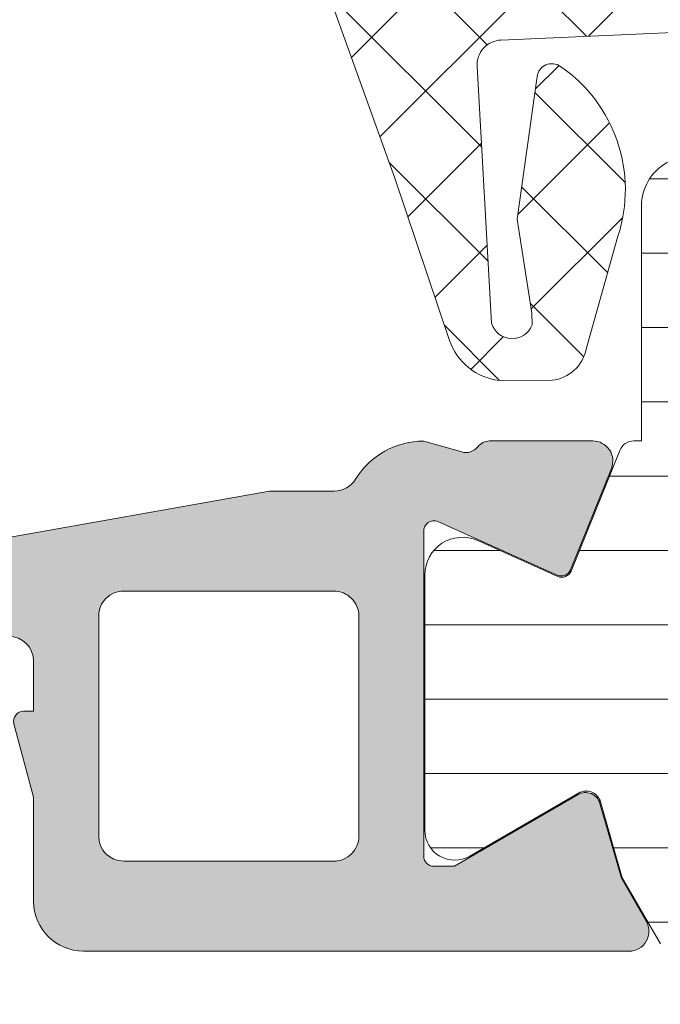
# Model space of a CAD drawing. Header units: millimetres. Extents: x 144573 to 336993, y 74252 to 247042.
# Tile 378 of 656: x 198244 to 198256, y 181004 to 181023. Entities that reach past the tile are written whole.
import ezdxf

# ---------------------------------------------------------------- set-up
doc = ezdxf.new("R2010")
doc.units = ezdxf.units.MM
doc.layers.add('FASÁDA DETAILNÍ', color=255, linetype='Continuous', lineweight=0)
doc.layers.add('NOVA', color=255, linetype='Continuous', lineweight=0)

# ---------------------------------------------------------------- blocks, each defined once
blk = doc.blocks.new('A$C69D17D4D')
at = {"layer": 'FASÁDA DETAILNÍ'}
h = blk.add_hatch(dxfattribs=at)
h.set_pattern_fill('ANSI37', color=256, scale=0.48, angle=-1.272221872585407e-14, style=0)
h.set_pattern_definition([(44.99999999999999, (-24886.81810339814, 7663.510586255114), (-1.077630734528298, 1.077630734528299), []), (135, (-24886.81810339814, 7663.510586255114), (-1.077630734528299, -1.077630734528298), [])])
edge = h.paths.add_edge_path(flags=16)
edge.add_line((-24890.21938039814, 7664.174880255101), (-24890.11963639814, 7665.567734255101))
edge.add_arc((-24890.71810331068, 7665.610591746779), 0.5999995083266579, 355.9039194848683, 450.0000083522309)
edge.add_arc((-24890.71810348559, 7665.610591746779), 0.5999995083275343, 89.99999164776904, 184.0960805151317)
edge.add_line((-24891.31657039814, 7665.567734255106), (-24891.21682639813, 7664.174880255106))
edge.add_arc((-24890.71810339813, 7664.210594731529), 0.5000001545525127, 184.0960644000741, 355.9039355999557)
edge = h.paths.add_edge_path(flags=16)
edge.add_arc((-24892.3181000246, 7661.010586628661), 0.4999996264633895, 359.9999571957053, 450.0000428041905)
edge.add_line((-24892.31810039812, 7661.510586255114), (-24895.91178539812, 7661.510586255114))
edge.add_arc((-24895.91178541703, 7661.010585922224), 0.5000003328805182, 89.99999783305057, 203.2180266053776)
edge.add_line((-24896.37129139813, 7660.813470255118), (-24893.65541339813, 7654.482368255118))
edge.add_arc((-24893.19590804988, 7654.679484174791), 0.4999998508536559, 203.2180817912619, 272.5001106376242)
edge.add_line((-24893.17409739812, 7654.179960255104), (-24892.29629039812, 7654.218286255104))
edge.add_arc((-24892.31809988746, 7654.71780986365), 0.4999994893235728, 272.4999791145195, 360.0000448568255)
edge.add_line((-24891.81810039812, 7654.717810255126), (-24891.81810039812, 7661.010586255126))
edge = h.paths.add_edge_path(flags=16)
edge.add_line((-24866.76418139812, 7655.602424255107), (-24862.61551139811, 7664.499277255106))
edge.add_arc((-24863.0686651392, 7664.710586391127), 0.4999998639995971, 334.9999920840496, 450.0000296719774)
edge.add_line((-24863.06866539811, 7665.210586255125), (-24872.41810039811, 7665.210586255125))
edge.add_arc((-24872.41810077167, 7664.710586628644), 0.49999962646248, 89.9999571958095, 180.0000428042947)
edge.add_line((-24872.91810039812, 7664.710586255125), (-24872.91810039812, 7655.586663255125))
edge.add_arc((-24872.4181003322, 7655.586663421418), 0.5000000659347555, 180.0000190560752, 272.5000272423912)
edge.add_line((-24872.39629039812, 7655.087139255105), (-24867.19552639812, 7655.314209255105))
edge.add_arc((-24867.21733612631, 7655.813734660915), 0.5000012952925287, 272.4999974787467, 334.9999080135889)
edge = h.paths.add_edge_path(flags=16)
edge.add_arc((-24875.61810002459, 7664.710586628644), 0.4999996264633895, 359.9999571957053, 450.0000428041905)
edge.add_line((-24875.61810039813, 7665.210586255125), (-24882.81810039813, 7665.210586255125))
edge.add_arc((-24882.81810077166, 7664.710586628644), 0.49999962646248, 89.9999571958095, 180.0000428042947)
edge.add_line((-24883.31810039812, 7664.710586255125), (-24883.31810039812, 7663.510586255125))
edge.add_arc((-24885.31809890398, 7663.510584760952), 1.99999850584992, -90.00004280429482, 4.28042947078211e-05, ccw=False)
edge.add_line((-24885.31810039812, 7661.510586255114), (-24889.11810039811, 7661.510586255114))
edge.add_arc((-24889.11810077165, 7661.010586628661), 0.49999962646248, 89.9999571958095, 180.0000428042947)
edge.add_line((-24889.61810039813, 7661.010586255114), (-24889.61810039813, 7654.857525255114))
edge.add_arc((-24889.11810033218, 7654.857525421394), 0.5000000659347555, 180.0000190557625, 272.5000272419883)
edge.add_line((-24889.09629039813, 7654.35800125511), (-24883.59629039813, 7654.59813625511))
edge.add_arc((-24883.61809988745, 7655.097659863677), 0.4999994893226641, 272.4999791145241, 360.0000448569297)
edge.add_line((-24883.11810039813, 7655.097660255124), (-24883.11810039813, 7660.410586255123))
edge.add_arc((-24882.01810039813, 7660.410586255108), 1.099999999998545, 0, 180, ccw=False)
edge.add_line((-24880.91810039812, 7660.410586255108), (-24880.91810039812, 7655.237375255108))
edge.add_arc((-24880.4181003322, 7655.23737542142), 0.5000000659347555, 180.0000190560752, 272.5000272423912)
edge.add_line((-24880.39629039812, 7654.737851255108), (-24875.59629039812, 7654.947424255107))
edge.add_arc((-24875.61809988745, 7655.446947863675), 0.4999994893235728, 272.4999791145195, 360.0000448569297)
edge.add_line((-24875.11810039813, 7655.446948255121), (-24875.11810039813, 7664.710586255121))
edge = h.paths.add_edge_path()
edge.add_line((-24860.40504739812, 7663.32412925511), (-24864.50289639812, 7654.53626325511))
edge.add_ellipse((-24867.22182176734, 7655.804120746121), major_axis=(-3.000002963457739, 0), ratio=1, start_angle=92.5000588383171, end_angle=154.9999693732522, ccw=False)
edge.add_line((-24867.09096039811, 7652.806973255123), (-24867.73991039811, 7652.778639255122))
edge.add_ellipse((-24867.71810090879, 7652.279115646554), major_axis=(-0.4999994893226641, 0), ratio=1, start_angle=-87.50002088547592, end_angle=4.4856929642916e-05)
edge.add_line((-24868.21810039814, 7652.279115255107), (-24868.21810039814, 7651.310586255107))
edge.add_ellipse((-24868.31810032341, 7651.310586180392), major_axis=(-0.09999992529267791, 0), ratio=1, start_angle=89.99995719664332, end_angle=180.0000428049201, ccw=False)
edge.add_line((-24868.31810039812, 7651.210586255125), (-24868.91810039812, 7651.210586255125))
edge.add_ellipse((-24868.91810047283, 7651.310586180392), major_axis=(-0.09999992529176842, 0), ratio=1, start_angle=-4.280491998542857e-05, end_angle=90.00004280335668, ccw=False)
edge.add_line((-24869.01810039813, 7651.310586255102), (-24869.01810039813, 7652.213624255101))
edge.add_ellipse((-24869.51810046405, 7652.213624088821), major_axis=(-0.5000000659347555, 0), ratio=1, start_angle=180.000019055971, end_angle=272.5000272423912)
edge.add_line((-24869.53991039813, 7652.713148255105), (-24878.44020439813, 7652.319310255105))
edge.add_ellipse((-24878.41810029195, 7651.819798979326), major_axis=(-0.5000001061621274, 0), ratio=1, start_angle=-87.46623077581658, end_angle=8.29870517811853e-05)
edge.add_line((-24878.91810039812, 7651.819798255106), (-24878.91810039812, 7651.210586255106))
edge.add_ellipse((-24879.01810032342, 7651.210586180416), major_axis=(-0.09999992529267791, 0), ratio=1, start_angle=89.99995719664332, end_angle=180.0000428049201, ccw=False)
edge.add_line((-24879.01810039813, 7651.110586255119), (-24879.61810039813, 7651.110586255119))
edge.add_ellipse((-24879.61810047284, 7651.210586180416), major_axis=(-0.09999992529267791, 0), ratio=1, start_angle=-4.2803877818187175e-05, end_angle=90.00004280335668, ccw=False)
edge.add_line((-24879.71810039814, 7651.210586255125), (-24879.71810039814, 7651.740148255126))
edge.add_ellipse((-24880.21810089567, 7651.740148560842), major_axis=(-0.5000004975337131, 0), ratio=1, start_angle=179.9999649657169, end_angle=272.5336979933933)
edge.add_line((-24880.24020439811, 7652.239660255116), (-24891.78042939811, 7651.729004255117))
edge.add_ellipse((-24891.75861986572, 7651.22947965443), major_axis=(-0.5000004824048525, 0), ratio=1, start_angle=-87.50002091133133, end_angle=3.217057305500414)
edge.add_line((-24892.25783239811, 7651.201420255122), (-24891.96926939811, 7646.067677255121))
edge.add_ellipse((-24891.55885139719, 7646.183232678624), major_axis=(-0.4263754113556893, 0), ratio=1, start_angle=15.72485447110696, end_angle=159.2410276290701)
edge.add_line((-24891.16015639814, 7646.032109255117), (-24891.16139639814, 7646.264712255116))
edge.add_line((-24891.16139639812, 7646.264712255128), (-24891.45953439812, 7648.147291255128))
edge.add_line((-24891.45953439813, 7648.147291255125), (-24891.05910839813, 7650.996576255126))
edge.add_ellipse((-24890.76202780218, 7650.95482565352), major_axis=(-0.2999999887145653, 0), ratio=1, start_angle=235.4022536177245, end_angle=352.00025595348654, ccw=False)
edge.add_ellipse((-24892.29514118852, 7648.732254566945), major_axis=(-3.000047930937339, 0), ratio=1, start_angle=161.9915754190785, end_angle=235.4023587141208, ccw=False)
edge.add_line((-24889.44206239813, 7647.804769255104), (-24890.07563839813, 7645.549878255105))
edge.add_ellipse((-24890.85085090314, 7645.710807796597), major_axis=(-0.7917403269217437, 0), ratio=1, start_angle=96.79834625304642, end_angle=168.2723102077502, ccw=False)
edge.add_line((-24890.75712839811, 7644.92463425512), (-24891.81533839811, 7644.92341325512))
edge.add_ellipse((-24891.68621415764, 7646.102499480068), major_axis=(-1.186135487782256, 0), ratio=1, start_angle=18.65557644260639, end_angle=83.75032184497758, ccw=False)
edge.add_line((-24892.81002839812, 7645.72308025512), (-24893.90436139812, 7648.96442025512))
edge.add_line((-24893.90436139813, 7648.964420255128), (-24896.79413939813, 7657.014215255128))
edge.add_line((-24896.79413939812, 7657.014215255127), (-24901.12694839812, 7666.912092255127))
edge.add_ellipse((-24900.66793940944, 7667.110362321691), major_axis=(-0.5000002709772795, 0), ratio=1, start_angle=-89.93342362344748, end_angle=23.362049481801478, ccw=False)
edge.add_line((-24900.66852039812, 7667.610362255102), (-24900.12181939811, 7667.610997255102))
edge.add_ellipse((-24900.1212391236, 7667.110997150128), major_axis=(-0.5000004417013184, 0), ratio=1, start_angle=203.9208245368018, end_angle=270.06649451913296, ccw=False)
edge.add_line((-24899.66418539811, 7667.31373425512), (-24898.26242939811, 7664.10973125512))
edge.add_ellipse((-24897.34628831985, 7664.510585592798), major_axis=(-0.9999993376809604, 0), ratio=1, start_angle=23.63161472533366, end_angle=90.00005281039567)
edge.add_line((-24897.34628739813, 7663.510586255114), (-24892.11834539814, 7663.510586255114))
edge.add_line((-24892.11834539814, 7663.510586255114), (-24892.11833639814, 7665.310065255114))
edge.add_line((-24892.11833639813, 7665.310065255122), (-24892.63313739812, 7665.448007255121))
edge.add_ellipse((-24892.51837214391, 7665.725161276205), major_axis=(-0.299975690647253, 0), ratio=1, start_angle=-22.503566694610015, end_angle=67.50629973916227, ccw=False)
edge.add_line((-24892.79550639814, 7665.839974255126), (-24891.94633939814, 7667.110101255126))
edge.add_ellipse((-24891.0804752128, 7666.610380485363), major_axis=(-0.9997207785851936, 0), ratio=1, start_angle=269.9923881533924, end_angle=330.0092393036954, ccw=False)
edge.add_line((-24891.08034239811, 7667.610101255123), (-24890.35598139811, 7667.610070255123))
edge.add_ellipse((-24890.35618945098, 7666.610332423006), major_axis=(-0.9997378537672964, 0), ratio=1, start_angle=209.9913249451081, end_angle=269.98807632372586, ccw=False)
edge.add_line((-24889.49031539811, 7667.110070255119), (-24888.64114839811, 7665.839974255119))
edge.add_ellipse((-24888.91829589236, 7665.725162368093), major_axis=(-0.2999875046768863, 0), ratio=1, start_angle=112.49860380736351, end_angle=202.5024061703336, ccw=False)
edge.add_line((-24888.80350239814, 7665.448007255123), (-24889.31831839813, 7665.310035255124))
edge.add_line((-24889.31831839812, 7665.310035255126), (-24889.31832639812, 7663.510586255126))
edge.add_line((-24889.31832639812, 7663.510586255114), (-24886.11809939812, 7663.510586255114))
edge.add_ellipse((-24886.118099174, 7663.810586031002), major_axis=(-0.2999997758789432, 0), ratio=1, start_angle=89.99995719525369, end_angle=180.0000428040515)
edge.add_line((-24885.81809939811, 7663.810586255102), (-24885.81809939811, 7667.110582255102))
edge.add_ellipse((-24885.31809977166, 7667.110582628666), major_axis=(-0.4999996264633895, 0), ratio=1, start_angle=-90.00004280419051, end_angle=4.28042947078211e-05, ccw=False)
edge.add_line((-24885.31809939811, 7667.610582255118), (-24858.42047739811, 7667.610582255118))
edge.add_line((-24858.42047739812, 7667.610582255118), (-24857.52535939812, 7666.060190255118))
edge.add_ellipse((-24857.95837195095, 7665.810190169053), major_axis=(-0.4999999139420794, 0), ratio=1, start_angle=90.00006335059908, end_angle=210.0000170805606, ccw=False)
edge.add_line((-24857.95837139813, 7665.310190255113), (-24857.95837139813, 7663.612819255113))
edge.add_line((-24857.95837139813, 7663.612819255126), (-24859.95189339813, 7663.612819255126))
edge.add_ellipse((-24859.95189374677, 7663.11281899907), major_axis=(-0.500000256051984, 0), ratio=1, start_angle=269.9999600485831, end_angle=334.9998714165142)
h = blk.add_hatch(dxfattribs=at)
h.set_pattern_fill('ANSI37', color=256, scale=0.48, angle=-1.272221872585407e-14, style=0)
h.set_pattern_definition([(44.99999999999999, (-24886.81810339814, 7663.510586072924), (-1.077630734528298, 1.077630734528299), []), (135, (-24886.81810339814, 7663.510586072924), (-1.077630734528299, -1.077630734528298), [])])
edge = h.paths.add_edge_path(flags=16)
edge.add_line((-24890.21938039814, 7664.174880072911), (-24890.11963639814, 7665.567734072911))
edge.add_arc((-24890.71810331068, 7665.610591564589), 0.5999995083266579, 355.9039194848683, 450.0000083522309)
edge.add_arc((-24890.71810348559, 7665.610591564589), 0.5999995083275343, 89.99999164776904, 184.0960805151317)
edge.add_line((-24891.31657039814, 7665.567734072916), (-24891.21682639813, 7664.174880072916))
edge.add_arc((-24890.71810339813, 7664.210594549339), 0.5000001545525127, 184.0960644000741, 355.9039355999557)
edge = h.paths.add_edge_path(flags=16)
edge.add_arc((-24892.3181000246, 7661.010586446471), 0.4999996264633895, 359.9999571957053, 450.0000428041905)
edge.add_line((-24892.31810039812, 7661.510586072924), (-24895.91178539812, 7661.510586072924))
edge.add_arc((-24895.91178541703, 7661.010585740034), 0.5000003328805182, 89.99999783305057, 203.2180266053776)
edge.add_line((-24896.37129139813, 7660.813470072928), (-24893.65541339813, 7654.482368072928))
edge.add_arc((-24893.19590804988, 7654.679483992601), 0.4999998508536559, 203.2180817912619, 272.5001106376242)
edge.add_line((-24893.17409739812, 7654.179960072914), (-24892.29629039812, 7654.218286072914))
edge.add_arc((-24892.31809988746, 7654.71780968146), 0.4999994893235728, 272.4999791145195, 360.0000448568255)
edge.add_line((-24891.81810039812, 7654.717810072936), (-24891.81810039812, 7661.010586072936))
edge = h.paths.add_edge_path(flags=16)
edge.add_line((-24866.76418139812, 7655.602424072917), (-24862.61551139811, 7664.499277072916))
edge.add_arc((-24863.0686651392, 7664.710586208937), 0.4999998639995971, 334.9999920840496, 450.0000296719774)
edge.add_line((-24863.06866539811, 7665.210586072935), (-24872.41810039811, 7665.210586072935))
edge.add_arc((-24872.41810077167, 7664.710586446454), 0.49999962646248, 89.9999571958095, 180.0000428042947)
edge.add_line((-24872.91810039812, 7664.710586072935), (-24872.91810039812, 7655.586663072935))
edge.add_arc((-24872.4181003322, 7655.586663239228), 0.5000000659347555, 180.0000190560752, 272.5000272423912)
edge.add_line((-24872.39629039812, 7655.087139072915), (-24867.19552639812, 7655.314209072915))
edge.add_arc((-24867.21733612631, 7655.813734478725), 0.5000012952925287, 272.4999974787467, 334.9999080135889)
edge = h.paths.add_edge_path(flags=16)
edge.add_arc((-24875.61810002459, 7664.710586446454), 0.4999996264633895, 359.9999571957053, 450.0000428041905)
edge.add_line((-24875.61810039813, 7665.210586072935), (-24882.81810039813, 7665.210586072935))
edge.add_arc((-24882.81810077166, 7664.710586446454), 0.49999962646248, 89.9999571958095, 180.0000428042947)
edge.add_line((-24883.31810039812, 7664.710586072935), (-24883.31810039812, 7663.510586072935))
edge.add_arc((-24885.31809890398, 7663.510584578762), 1.99999850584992, -90.00004280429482, 4.28042947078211e-05, ccw=False)
edge.add_line((-24885.31810039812, 7661.510586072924), (-24889.11810039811, 7661.510586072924))
edge.add_arc((-24889.11810077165, 7661.010586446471), 0.49999962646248, 89.9999571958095, 180.0000428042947)
edge.add_line((-24889.61810039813, 7661.010586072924), (-24889.61810039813, 7654.857525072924))
edge.add_arc((-24889.11810033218, 7654.857525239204), 0.5000000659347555, 180.0000190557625, 272.5000272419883)
edge.add_line((-24889.09629039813, 7654.35800107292), (-24883.59629039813, 7654.59813607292))
edge.add_arc((-24883.61809988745, 7655.097659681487), 0.4999994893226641, 272.4999791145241, 360.0000448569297)
edge.add_line((-24883.11810039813, 7655.097660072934), (-24883.11810039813, 7660.410586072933))
edge.add_arc((-24882.01810039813, 7660.410586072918), 1.099999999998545, 0, 180, ccw=False)
edge.add_line((-24880.91810039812, 7660.410586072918), (-24880.91810039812, 7655.237375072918))
edge.add_arc((-24880.4181003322, 7655.23737523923), 0.5000000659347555, 180.0000190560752, 272.5000272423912)
edge.add_line((-24880.39629039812, 7654.737851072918), (-24875.59629039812, 7654.947424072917))
edge.add_arc((-24875.61809988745, 7655.446947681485), 0.4999994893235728, 272.4999791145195, 360.0000448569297)
edge.add_line((-24875.11810039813, 7655.446948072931), (-24875.11810039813, 7664.710586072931))
edge = h.paths.add_edge_path()
edge.add_line((-24860.40504739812, 7663.32412907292), (-24864.50289639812, 7654.53626307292))
edge.add_ellipse((-24867.22182176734, 7655.804120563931), major_axis=(-3.000002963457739, 0), ratio=1, start_angle=92.5000588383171, end_angle=154.9999693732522, ccw=False)
edge.add_line((-24867.09096039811, 7652.806973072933), (-24867.73991039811, 7652.778639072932))
edge.add_ellipse((-24867.71810090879, 7652.279115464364), major_axis=(-0.4999994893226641, 0), ratio=1, start_angle=-87.50002088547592, end_angle=4.4856929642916e-05)
edge.add_line((-24868.21810039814, 7652.279115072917), (-24868.21810039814, 7651.310586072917))
edge.add_ellipse((-24868.31810032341, 7651.310585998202), major_axis=(-0.09999992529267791, 0), ratio=1, start_angle=89.99995719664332, end_angle=180.0000428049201, ccw=False)
edge.add_line((-24868.31810039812, 7651.210586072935), (-24868.91810039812, 7651.210586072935))
edge.add_ellipse((-24868.91810047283, 7651.310585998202), major_axis=(-0.09999992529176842, 0), ratio=1, start_angle=-4.280491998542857e-05, end_angle=90.00004280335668, ccw=False)
edge.add_line((-24869.01810039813, 7651.310586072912), (-24869.01810039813, 7652.213624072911))
edge.add_ellipse((-24869.51810046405, 7652.213623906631), major_axis=(-0.5000000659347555, 0), ratio=1, start_angle=180.000019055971, end_angle=272.5000272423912)
edge.add_line((-24869.53991039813, 7652.713148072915), (-24878.44020439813, 7652.319310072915))
edge.add_ellipse((-24878.41810029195, 7651.819798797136), major_axis=(-0.5000001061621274, 0), ratio=1, start_angle=-87.46623077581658, end_angle=8.29870517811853e-05)
edge.add_line((-24878.91810039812, 7651.819798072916), (-24878.91810039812, 7651.210586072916))
edge.add_ellipse((-24879.01810032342, 7651.210585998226), major_axis=(-0.09999992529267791, 0), ratio=1, start_angle=89.99995719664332, end_angle=180.0000428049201, ccw=False)
edge.add_line((-24879.01810039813, 7651.110586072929), (-24879.61810039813, 7651.110586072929))
edge.add_ellipse((-24879.61810047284, 7651.210585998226), major_axis=(-0.09999992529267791, 0), ratio=1, start_angle=-4.2803877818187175e-05, end_angle=90.00004280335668, ccw=False)
edge.add_line((-24879.71810039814, 7651.210586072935), (-24879.71810039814, 7651.740148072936))
edge.add_ellipse((-24880.21810089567, 7651.740148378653), major_axis=(-0.5000004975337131, 0), ratio=1, start_angle=179.9999649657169, end_angle=272.5336979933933)
edge.add_line((-24880.24020439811, 7652.239660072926), (-24891.78042939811, 7651.729004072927))
edge.add_ellipse((-24891.75861986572, 7651.22947947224), major_axis=(-0.5000004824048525, 0), ratio=1, start_angle=-87.50002091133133, end_angle=3.217057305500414)
edge.add_line((-24892.25783239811, 7651.201420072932), (-24891.96926939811, 7646.067677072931))
edge.add_ellipse((-24891.55885139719, 7646.183232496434), major_axis=(-0.4263754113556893, 0), ratio=1, start_angle=15.72485447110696, end_angle=159.2410276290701)
edge.add_line((-24891.16015639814, 7646.032109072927), (-24891.16139639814, 7646.264712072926))
edge.add_line((-24891.16139639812, 7646.264712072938), (-24891.45953439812, 7648.147291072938))
edge.add_line((-24891.45953439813, 7648.147291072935), (-24891.05910839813, 7650.996576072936))
edge.add_ellipse((-24890.76202780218, 7650.95482547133), major_axis=(-0.2999999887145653, 0), ratio=1, start_angle=235.4022536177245, end_angle=352.00025595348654, ccw=False)
edge.add_ellipse((-24892.29514118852, 7648.732254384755), major_axis=(-3.000047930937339, 0), ratio=1, start_angle=161.9915754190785, end_angle=235.4023587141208, ccw=False)
edge.add_line((-24889.44206239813, 7647.804769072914), (-24890.07563839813, 7645.549878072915))
edge.add_ellipse((-24890.85085090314, 7645.710807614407), major_axis=(-0.7917403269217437, 0), ratio=1, start_angle=96.79834625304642, end_angle=168.2723102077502, ccw=False)
edge.add_line((-24890.75712839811, 7644.92463407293), (-24891.81533839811, 7644.92341307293))
edge.add_ellipse((-24891.68621415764, 7646.102499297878), major_axis=(-1.186135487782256, 0), ratio=1, start_angle=18.65557644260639, end_angle=83.75032184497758, ccw=False)
edge.add_line((-24892.81002839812, 7645.72308007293), (-24893.90436139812, 7648.96442007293))
edge.add_line((-24893.90436139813, 7648.964420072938), (-24896.79413939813, 7657.014215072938))
edge.add_line((-24896.79413939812, 7657.014215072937), (-24901.12694839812, 7666.912092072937))
edge.add_ellipse((-24900.66793940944, 7667.110362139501), major_axis=(-0.5000002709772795, 0), ratio=1, start_angle=-89.93342362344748, end_angle=23.362049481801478, ccw=False)
edge.add_line((-24900.66852039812, 7667.610362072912), (-24900.12181939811, 7667.610997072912))
edge.add_ellipse((-24900.1212391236, 7667.110996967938), major_axis=(-0.5000004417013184, 0), ratio=1, start_angle=203.9208245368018, end_angle=270.06649451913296, ccw=False)
edge.add_line((-24899.66418539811, 7667.31373407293), (-24898.26242939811, 7664.10973107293))
edge.add_ellipse((-24897.34628831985, 7664.510585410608), major_axis=(-0.9999993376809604, 0), ratio=1, start_angle=23.63161472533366, end_angle=90.00005281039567)
edge.add_line((-24897.34628739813, 7663.510586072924), (-24892.11834539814, 7663.510586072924))
edge.add_line((-24892.11834539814, 7663.510586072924), (-24892.11833639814, 7665.310065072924))
edge.add_line((-24892.11833639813, 7665.310065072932), (-24892.63313739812, 7665.448007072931))
edge.add_ellipse((-24892.51837214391, 7665.725161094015), major_axis=(-0.299975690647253, 0), ratio=1, start_angle=-22.503566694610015, end_angle=67.50629973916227, ccw=False)
edge.add_line((-24892.79550639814, 7665.839974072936), (-24891.94633939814, 7667.110101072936))
edge.add_ellipse((-24891.0804752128, 7666.610380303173), major_axis=(-0.9997207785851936, 0), ratio=1, start_angle=269.9923881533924, end_angle=330.0092393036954, ccw=False)
edge.add_line((-24891.08034239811, 7667.610101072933), (-24890.35598139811, 7667.610070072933))
edge.add_ellipse((-24890.35618945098, 7666.610332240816), major_axis=(-0.9997378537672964, 0), ratio=1, start_angle=209.9913249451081, end_angle=269.98807632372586, ccw=False)
edge.add_line((-24889.49031539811, 7667.110070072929), (-24888.64114839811, 7665.839974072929))
edge.add_ellipse((-24888.91829589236, 7665.725162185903), major_axis=(-0.2999875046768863, 0), ratio=1, start_angle=112.49860380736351, end_angle=202.5024061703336, ccw=False)
edge.add_line((-24888.80350239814, 7665.448007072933), (-24889.31831839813, 7665.310035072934))
edge.add_line((-24889.31831839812, 7665.310035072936), (-24889.31832639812, 7663.510586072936))
edge.add_line((-24889.31832639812, 7663.510586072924), (-24886.11809939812, 7663.510586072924))
edge.add_ellipse((-24886.118099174, 7663.810585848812), major_axis=(-0.2999997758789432, 0), ratio=1, start_angle=89.99995719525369, end_angle=180.0000428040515)
edge.add_line((-24885.81809939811, 7663.810586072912), (-24885.81809939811, 7667.110582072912))
edge.add_ellipse((-24885.31809977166, 7667.110582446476), major_axis=(-0.4999996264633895, 0), ratio=1, start_angle=-90.00004280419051, end_angle=4.28042947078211e-05, ccw=False)
edge.add_line((-24885.31809939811, 7667.610582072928), (-24858.42047739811, 7667.610582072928))
edge.add_line((-24858.42047739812, 7667.610582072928), (-24857.52535939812, 7666.060190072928))
edge.add_ellipse((-24857.95837195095, 7665.810189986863), major_axis=(-0.4999999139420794, 0), ratio=1, start_angle=90.00006335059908, end_angle=210.0000170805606, ccw=False)
edge.add_line((-24857.95837139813, 7665.310190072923), (-24857.95837139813, 7663.612819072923))
edge.add_line((-24857.95837139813, 7663.612819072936), (-24859.95189339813, 7663.612819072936))
edge.add_ellipse((-24859.95189374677, 7663.11281881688), major_axis=(-0.500000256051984, 0), ratio=1, start_angle=269.9999600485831, end_angle=334.9998714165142)
h = blk.add_hatch(dxfattribs=at)
h.set_pattern_fill('ANSI31', color=256, scale=0.468, angle=-45.00000000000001, style=0)
h.set_pattern_definition([(360, (-24904.81810339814, 7633.510586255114), (6.060223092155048e-16, 1.4859), [])])
edge = h.paths.add_edge_path(flags=16)
edge.add_line((-24886.72962539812, 7635.858686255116), (-24888.01298739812, 7638.081396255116))
edge.add_ellipse((-24886.28126243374, 7639.081268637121), major_axis=(-1.999654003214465, 0), ratio=1, start_angle=-29.999954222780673, end_angle=30.001501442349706, ccw=False)
edge.add_line((-24888.01301439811, 7640.081094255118), (-24887.36088639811, 7641.210612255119))
edge.add_ellipse((-24884.76280619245, 7639.710609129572), major_axis=(-3.000005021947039, 0), ratio=1, start_angle=286.00005471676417, end_angle=329.99998644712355, ccw=False)
edge.add_line((-24885.58972239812, 7642.594398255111), (-24881.91870039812, 7643.647046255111))
edge.add_ellipse((-24881.78088160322, 7643.166415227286), major_axis=(-0.5000002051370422, 0), ratio=1, start_angle=179.9992010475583, end_angle=286.000007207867, ccw=False)
edge.add_line((-24881.28088139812, 7643.166408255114), (-24881.28099139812, 7635.608655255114))
edge.add_ellipse((-24881.78099123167, 7635.608665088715), major_axis=(-0.4999998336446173, 0), ratio=1, start_angle=89.99917878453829, end_angle=179.9988731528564, ccw=False)
edge.add_line((-24881.78099839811, 7635.108665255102), (-24885.43064739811, 7635.108721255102))
edge.add_ellipse((-24885.4306079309, 7636.608720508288), major_axis=(-1.499999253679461, 0), ratio=1, start_angle=30.0015272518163, end_angle=89.99849246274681, ccw=False)
edge = h.paths.add_edge_path(flags=16)
edge.add_line((-24879.68098939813, 7635.608637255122), (-24879.68086239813, 7643.911967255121))
edge.add_ellipse((-24879.18086211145, 7643.911958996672), major_axis=(-0.5000002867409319, 0), ratio=1, start_angle=285.9999439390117, end_angle=359.99905365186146, ccw=False)
edge.add_line((-24879.31868039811, 7644.392590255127), (-24873.36591839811, 7646.099517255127))
edge.add_ellipse((-24873.22809937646, 7645.618886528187), major_axis=(-0.4999999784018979, 0), ratio=1, start_angle=179.9990519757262, end_angle=286.00004168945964, ccw=False)
edge.add_line((-24872.72809939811, 7645.618878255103), (-24872.72826939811, 7635.608524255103))
edge.add_ellipse((-24873.2282695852, 7635.608536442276), major_axis=(-0.5000001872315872, 0), ratio=1, start_angle=89.99910470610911, end_angle=179.9986034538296, ccw=False)
edge.add_line((-24873.22827739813, 7635.108536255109), (-24879.18099739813, 7635.108626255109))
edge.add_ellipse((-24879.18098912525, 7635.608626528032), major_axis=(-0.5000002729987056, 0), ratio=1, start_angle=-0.001229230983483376, end_angle=89.99905199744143, ccw=False)
edge = h.paths.add_edge_path(flags=16)
edge.add_line((-24865.36396539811, 7646.157673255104), (-24863.53007639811, 7642.981283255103))
edge.add_ellipse((-24866.1281561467, 7641.481283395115), major_axis=(-3.000002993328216, 0), ratio=1, start_angle=149.9985082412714, end_angle=209.9999639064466, ccw=False)
edge.add_line((-24863.53011639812, 7639.981214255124), (-24865.91061139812, 7635.858331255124))
edge.add_ellipse((-24867.20962967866, 7636.608366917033), major_axis=(-1.500000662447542, 0), ratio=1, start_angle=89.99848282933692, end_angle=149.9984416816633, ccw=False)
edge.add_line((-24867.20966939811, 7635.108366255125), (-24870.62828339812, 7635.108457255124))
edge.add_ellipse((-24870.62826991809, 7635.608456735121), major_axis=(-0.4999994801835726, 0), ratio=1, start_angle=-0.001434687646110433, end_angle=89.99845530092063, ccw=False)
edge.add_line((-24871.12826939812, 7635.608469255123), (-24871.12808839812, 7645.907784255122))
edge.add_ellipse((-24870.12808805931, 7645.90776591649), major_axis=(-1.000000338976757, 0), ratio=1, start_angle=269.9984724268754, end_angle=359.99894927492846, ccw=False)
edge.add_line((-24870.12806139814, 7646.907766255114), (-24866.66296339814, 7646.907673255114))
edge.add_ellipse((-24866.66300358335, 7645.407673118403), major_axis=(-1.500000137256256, 0), ratio=1, start_angle=210.0000030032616, end_angle=269.99846503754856, ccw=False)
edge = h.paths.add_edge_path()
edge.add_line((-24863.51615939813, 7648.507541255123), (-24870.06922239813, 7648.507763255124))
edge.add_arc((-24870.06938925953, 7643.507765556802), 4.999997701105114, 89.99808790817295, 106.0000237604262)
edge.add_line((-24871.44757739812, 7648.314071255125), (-24886.33399539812, 7644.045460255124))
edge.add_arc((-24886.47181391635, 7644.526090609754), 0.49999948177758, 179.9999260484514, 285.99999799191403, ccw=False)
edge.add_line((-24886.97181339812, 7644.526091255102), (-24886.97181339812, 7648.409465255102))
edge.add_arc((-24887.97181339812, 7648.409485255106), 1.0000000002, 359.9988540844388, 539.9988540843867)
edge.add_line((-24888.97181339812, 7648.409505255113), (-24888.97200139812, 7643.711169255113))
edge.add_line((-24888.97200139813, 7643.711169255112), (-24889.12805339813, 7643.711169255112))
edge.add_arc((-24889.12805397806, 7643.411169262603), 0.29999999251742, 89.99988924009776, 158.0261541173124)
edge.add_line((-24889.40626039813, 7643.523424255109), (-24890.37944739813, 7641.111522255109))
edge.add_arc((-24890.56491864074, 7641.186358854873), 0.2000002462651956, 245.8590177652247, 338.0262022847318, ccw=False)
edge.add_line((-24890.64671539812, 7641.003850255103), (-24892.24540039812, 7641.720350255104))
edge.add_arc((-24892.55213866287, 7641.035944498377), 0.7499997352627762, 65.85894153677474, 180.0000185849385)
edge.add_line((-24893.30213839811, 7641.035944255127), (-24893.30213839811, 7635.928395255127))
edge.add_arc((-24892.70213856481, 7635.928395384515), 0.5999998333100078, 180.0000123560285, 300.1429248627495)
edge.add_line((-24892.40084339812, 7635.4095302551), (-24890.22888639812, 7636.6707462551))
edge.add_arc((-24890.07823812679, 7636.411313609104), 0.3000003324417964, 16.00006906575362, 120.1430306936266, ccw=False)
edge.add_line((-24889.78985939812, 7636.49400525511), (-24889.35559239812, 7634.97953325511))
edge.add_line((-24889.35559239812, 7634.9795332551), (-24888.59304439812, 7633.6587612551))
edge.add_arc((-24888.33323725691, 7633.808761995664), 0.2999999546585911, 210.0001683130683, 272.4633047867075)
edge.add_line((-24888.32034339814, 7633.509039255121), (-24864.33068939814, 7633.509039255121))
edge.add_arc((-24864.31073472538, 7633.808374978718), 0.3000001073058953, 266.1861237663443, 329.9998522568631)
edge.add_line((-24864.05092739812, 7633.658374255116), (-24863.28835939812, 7634.979180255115))
edge.add_line((-24863.28835939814, 7634.979180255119), (-24862.85409239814, 7636.493651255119))
edge.add_arc((-24862.56571327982, 7636.410960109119), 0.3000005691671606, 59.857081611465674, 164.0000432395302, ccw=False)
edge.add_line((-24862.41506539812, 7636.670393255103), (-24860.24310939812, 7635.409177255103))
edge.add_arc((-24859.94181373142, 7635.928042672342), 0.6000003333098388, 239.8570476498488, 359.9999601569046)
edge.add_line((-24859.34181339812, 7635.928042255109), (-24859.34181339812, 7645.831642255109))
edge.add_arc((-24860.0918134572, 7645.831642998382), 0.75000005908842, 359.9999432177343, 474.1410202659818)
edge.add_line((-24860.39855139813, 7646.516049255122), (-24861.99723639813, 7645.799549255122))
edge.add_arc((-24862.07903315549, 7645.982057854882), 0.2000002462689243, 201.9737977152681, 294.1409822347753, ccw=False)
edge.add_line((-24862.26450439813, 7645.907221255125), (-24863.23796339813, 7648.319796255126))
edge.add_arc((-24863.51616925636, 7648.207542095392), 0.2999991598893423, 21.97373853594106, 89.99811720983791)
h = blk.add_hatch(color=256, dxfattribs=at)
edge = h.paths.add_edge_path(flags=16)
edge.add_line((-24899.32188839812, 7640.710442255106), (-24895.12213839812, 7640.710442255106))
edge.add_ellipse((-24895.1221380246, 7640.210442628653), major_axis=(-0.49999962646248, 0), ratio=1, start_angle=179.9999571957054, end_angle=270.0000428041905, ccw=False)
edge.add_line((-24894.62213839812, 7640.210442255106), (-24894.62213839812, 7635.810418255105))
edge.add_ellipse((-24895.1221380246, 7635.810417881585), major_axis=(-0.4999996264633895, 0), ratio=1, start_angle=89.99995719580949, end_angle=180.0000428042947, ccw=False)
edge.add_line((-24895.12213839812, 7635.310418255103), (-24899.32188739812, 7635.310418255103))
edge.add_ellipse((-24899.3218869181, 7635.810418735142), major_axis=(-0.5000004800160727, 0), ratio=1, start_angle=5.5005710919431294e-05, end_angle=89.99994499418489, ccw=False)
edge.add_line((-24899.82188739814, 7635.810418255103), (-24899.82188839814, 7640.210442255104))
edge.add_ellipse((-24899.32188877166, 7640.210442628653), major_axis=(-0.4999996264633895, 0), ratio=1, start_angle=-90.00004280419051, end_angle=4.28042947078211e-05, ccw=False)
edge = h.paths.add_edge_path()
edge.add_line((-24896.40848439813, 7642.708823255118), (-24903.17148439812, 7641.509063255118))
edge.add_arc((-24902.82214002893, 7639.539811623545), 1.999998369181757, 100.059590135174, 180.0000392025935)
edge.add_line((-24904.82213839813, 7639.539810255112), (-24904.82213839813, 7635.374837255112))
edge.add_line((-24904.82213839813, 7635.374837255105), (-24904.36185739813, 7633.657048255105))
edge.add_arc((-24904.16867234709, 7633.708812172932), 0.1999999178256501, 195.0000385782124, 269.9999853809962)
edge.add_line((-24904.16867239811, 7633.50881225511), (-24903.72213839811, 7633.50881225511))
edge.add_arc((-24903.72213802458, 7634.008811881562), 0.49999962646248, 269.9999571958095, 360.0000428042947)
edge.add_line((-24903.22213839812, 7634.00881225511), (-24903.22213839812, 7639.30881225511))
edge.add_arc((-24902.72213877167, 7639.308812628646), 0.4999996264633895, 89.99995719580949, 180.0000428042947, ccw=False)
edge.add_line((-24902.72213839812, 7639.808812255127), (-24901.62188839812, 7639.808812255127))
edge.add_arc((-24901.62188887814, 7639.308811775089), 0.5000004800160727, 5.5005710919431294e-05, 89.99994499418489, ccw=False)
edge.add_line((-24901.12188839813, 7639.308812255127), (-24901.12188839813, 7638.308812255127))
edge.add_line((-24901.12188839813, 7638.308812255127), (-24901.32188839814, 7638.308812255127))
edge.add_arc((-24901.32188810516, 7638.108812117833), 0.200000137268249, 90.00008393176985, 195.0000053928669)
edge.add_line((-24901.51507339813, 7638.057048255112), (-24901.12188739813, 7636.589660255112))
edge.add_line((-24901.12188739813, 7636.589660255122), (-24901.12188739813, 7634.508812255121))
edge.add_arc((-24900.12188643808, 7634.508813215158), 1.000000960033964, 180.0000550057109, 269.9999449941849)
edge.add_line((-24900.12188739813, 7633.50881225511), (-24889.22238539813, 7633.50881225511))
edge.add_arc((-24889.2223851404, 7633.908812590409), 0.4000003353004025, 269.9999630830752, 389.9999168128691)
edge.add_line((-24888.87597439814, 7634.108812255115), (-24889.37414039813, 7634.971660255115))
edge.add_line((-24889.37414039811, 7634.971660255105), (-24889.80201039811, 7636.463821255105))
edge.add_arc((-24890.09038919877, 7636.381129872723), 0.3000003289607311, 16.00001688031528, 120.1792412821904)
edge.add_line((-24890.24120139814, 7636.640467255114), (-24892.70681239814, 7635.208732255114))
edge.add_line((-24892.70681239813, 7635.208732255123), (-24893.12723139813, 7635.208732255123))
edge.add_arc((-24893.13072390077, 7635.400300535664), 0.1916001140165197, 177.4777781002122, 271.04445002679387, ccw=False)
edge.add_line((-24893.32213839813, 7635.408732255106), (-24893.32213839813, 7641.898171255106))
edge.add_arc((-24893.12297186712, 7641.916409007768), 0.1999998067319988, 65.85905186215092, 185.2320045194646, ccw=False)
edge.add_line((-24893.04117539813, 7642.09891725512), (-24890.65749039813, 7641.03059625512))
edge.add_arc((-24890.57569364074, 7641.213104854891), 0.2000002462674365, 245.8590177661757, 338.0262022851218)
edge.add_line((-24890.39022239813, 7641.138268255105), (-24889.57386239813, 7643.161496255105))
edge.add_arc((-24889.94480427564, 7643.311169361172), 0.3999998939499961, 338.0261821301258, 450.0000175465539)
edge.add_line((-24889.94480439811, 7643.711169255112), (-24892.00895139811, 7643.711170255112))
edge.add_arc((-24892.00895226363, 7643.411170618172), 0.2999996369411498, 89.99983470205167, 142.0950865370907)
edge.add_arc((-24892.48237182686, 7643.779781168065), 0.300000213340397, 254.000137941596, 322.09534749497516, ccw=False)
edge.add_line((-24892.56506239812, 7643.491402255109), (-24893.32295139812, 7643.708724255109))
edge.add_arc((-24893.3229518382, 7642.108725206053), 1.599999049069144, 89.9999842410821, 148.4076055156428)
edge.add_arc((-24895.11172388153, 7643.208857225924), 0.4999999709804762, 270.00154508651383, 328.4076640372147, ccw=False)
edge.add_line((-24895.11171039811, 7642.708857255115), (-24896.40848439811, 7642.708823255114))
h = blk.add_hatch(dxfattribs=at)
h.set_pattern_fill('ANSI37', color=256, scale=0.625, angle=-1.272221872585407e-14, style=0)
h.set_pattern_definition([(44.99999999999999, (-24904.81810339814, 7633.010586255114), (-1.403165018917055, 1.403165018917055), []), (135, (-24904.81810339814, 7633.010586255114), (-1.403165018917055, -1.403165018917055), [])])
edge = h.paths.add_edge_path()
edge.add_ellipse((-24900.19754156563, 7624.123670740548), major_axis=(-5.039467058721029, 0), ratio=1, start_angle=4.96446126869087, end_angle=60.20821553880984)
edge.add_ellipse((-24902.5523417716, 7620.010586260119), major_axis=(-0.3000000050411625, 0), ratio=1, start_angle=60.20782701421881, end_angle=89.99930738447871)
edge.add_line((-24902.55234539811, 7619.710586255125), (-24902.01806139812, 7619.710583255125))
edge.add_ellipse((-24902.01806016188, 7620.010583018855), major_axis=(-0.2999997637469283, 0), ratio=1, start_angle=89.99976389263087, end_angle=180.0000451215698)
edge.add_line((-24901.71806039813, 7620.01058325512), (-24901.71806039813, 7621.56058025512))
edge.add_ellipse((-24901.41804975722, 7621.560572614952), major_axis=(-0.3000106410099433, 0), ratio=1, start_angle=270.0043239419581, end_angle=359.998540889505, ccw=False)
edge.add_line((-24901.41807239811, 7621.860583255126), (-24900.01809039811, 7621.860594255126))
edge.add_ellipse((-24900.0180932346, 7622.160584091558), major_axis=(-0.2999898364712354, 0), ratio=1, start_angle=90.00054174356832, end_angle=179.999649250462)
edge.add_line((-24899.71810339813, 7622.160582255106), (-24899.71810339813, 7623.860594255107))
edge.add_ellipse((-24900.01811353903, 7623.860587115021), major_axis=(-0.3000101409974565, 0), ratio=1, start_angle=180.0013636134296, end_angle=269.9955805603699)
edge.add_line((-24900.01809039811, 7624.160597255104), (-24901.58192139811, 7624.160586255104))
edge.add_ellipse((-24901.61477842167, 7624.461745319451), major_axis=(-0.3029461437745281, 0), ratio=1, start_angle=-13.483577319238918, end_angle=96.22645090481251, ccw=False)
edge.add_ellipse((-24912.93074274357, 7633.166668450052), major_axis=(-14.00076634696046, 0), ratio=1, start_angle=141.9243799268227, end_angle=164.6982677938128)
edge.add_ellipse((-24898.93850496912, 7629.35995487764), major_axis=(-0.500472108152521, 0), ratio=1, start_angle=230.1933656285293, end_angle=347.08239147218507, ccw=False)
edge.add_line((-24898.61810339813, 7629.744422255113), (-24898.61810339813, 7621.461143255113))
edge.add_ellipse((-24899.11810310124, 7621.461143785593), major_axis=(-0.4999997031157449, 0), ratio=1, start_angle=119.9999803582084, end_angle=179.9999392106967, ccw=False)
edge.add_line((-24898.86810339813, 7621.028131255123), (-24899.16810339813, 7620.854925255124))
edge.add_ellipse((-24898.918103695, 7620.421912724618), major_axis=(-0.4999997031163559, 0), ratio=1, start_angle=299.9999803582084, end_angle=359.9999392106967)
edge.add_line((-24899.41810339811, 7620.421913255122), (-24899.41810339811, 7618.792565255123))
edge.add_ellipse((-24898.41810404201, 7618.792564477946), major_axis=(-0.9999993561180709, 0), ratio=1, start_angle=-4.452877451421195e-05, end_angle=59.94966113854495)
edge.add_ellipse((-24902.57443082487, 7611.608183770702), major_axis=(-7.300023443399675, 0), ratio=1, start_angle=191.2855536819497, end_angle=239.9496454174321, ccw=False)
edge.add_ellipse((-24895.5180938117, 7613.423415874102), major_axis=(-0.3999905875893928, 0), ratio=1, start_angle=20.501829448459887, end_angle=104.85297522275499, ccw=False)
edge.add_ellipse((-24901.86719193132, 7611.049348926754), major_axis=(-6.378448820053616, 0), ratio=1, start_angle=200.5018745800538, end_angle=255.5474022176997)
edge.add_line((-24900.27526539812, 7617.225948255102), (-24901.68597239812, 7617.589535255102))
edge.add_line((-24901.68597239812, 7617.589535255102), (-24902.54867339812, 7617.799648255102))
edge.add_ellipse((-24901.21810836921, 7623.13627097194), major_axis=(-5.499995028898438, 0), ratio=1, start_angle=-3.420217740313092e-05, end_angle=76.00004503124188, ccw=False)
edge.add_line((-24906.71810339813, 7623.136274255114), (-24906.71810339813, 7635.554302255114))
edge.add_line((-24906.71810339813, 7635.554302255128), (-24906.43048439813, 7636.917359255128))
edge.add_ellipse((-24906.91971072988, 7637.020591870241), major_axis=(-0.499999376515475, 0), ratio=1, start_angle=168.0846992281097, end_angle=229.7162484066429)
edge.add_line((-24906.59642439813, 7637.40201725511), (-24908.45303239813, 7638.97562825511))
edge.add_ellipse((-24907.96810289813, 7639.547767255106), major_axis=(-0.7499997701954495, 0), ratio=1, start_angle=-130.2837061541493, end_angle=49.71629384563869, ccw=False)
edge.add_line((-24907.48317339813, 7640.119906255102), (-24905.17152939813, 7638.160620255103))
edge.add_ellipse((-24905.81810156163, 7637.397768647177), major_axis=(-0.9999990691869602, 0), ratio=1, start_angle=168.0847521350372, end_angle=229.7163013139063, ccw=False)
edge.add_line((-24904.83964839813, 7637.191304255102), (-24905.21810339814, 7635.397767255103))
edge.add_line((-24905.21810339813, 7635.397767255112), (-24905.21810339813, 7623.687566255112))
at = {"layer": 'FASÁDA DETAILNÍ', "extrusion": (0, 0, -1)}
for points in [[(24880.24020439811, 7652.239660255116), (24891.78042939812, 7651.729004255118), (24891.78042939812, 7651.729004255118, -0.417884), (24892.25783239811, 7651.201420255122), (24891.96926939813, 7646.067677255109), (24891.96926939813, 7646.067677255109, -0.723322), (24891.16015639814, 7646.032109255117), (24891.16139639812, 7646.264712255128), (24891.45953439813, 7648.147291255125), (24891.05910839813, 7650.9965762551), (24891.05910839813, 7650.9965762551, 0.557725), (24890.59168439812, 7651.201773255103, 0.331739), (24889.44206239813, 7647.804769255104), (24890.07563839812, 7645.549878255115), (24890.07563839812, 7645.549878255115, 0.322384), (24890.75712839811, 7644.92463425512), (24891.81533839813, 7644.923413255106), (24891.81533839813, 7644.923413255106, 0.291922), (24892.81002839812, 7645.72308025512), (24893.90436139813, 7648.964420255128), (24896.79413939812, 7657.014215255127)], [(24880.24020439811, 7652.239660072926), (24891.78042939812, 7651.729004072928), (24891.78042939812, 7651.729004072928, -0.417884), (24892.25783239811, 7651.201420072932), (24891.96926939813, 7646.067677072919), (24891.96926939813, 7646.067677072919, -0.723322), (24891.16015639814, 7646.032109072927), (24891.16139639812, 7646.264712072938), (24891.45953439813, 7648.147291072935), (24891.05910839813, 7650.99657607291), (24891.05910839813, 7650.99657607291, 0.557725), (24890.59168439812, 7651.201773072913, 0.331739), (24889.44206239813, 7647.804769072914), (24890.07563839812, 7645.549878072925), (24890.07563839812, 7645.549878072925, 0.322384), (24890.75712839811, 7644.92463407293), (24891.81533839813, 7644.923413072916), (24891.81533839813, 7644.923413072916, 0.291922), (24892.81002839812, 7645.72308007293), (24893.90436139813, 7648.964420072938), (24896.79413939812, 7657.014215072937)]]:
    blk.add_lwpolyline(points, format="xyb", dxfattribs=at)
at = {"layer": 'FASÁDA DETAILNÍ'}
for points in [[(-24886.97181339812, 7648.409465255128, 1), (-24888.97181339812, 7648.409505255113), (-24888.97200139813, 7643.711169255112), (-24889.12805339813, 7643.711169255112), (-24889.12805339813, 7643.711169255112, 0.305856), (-24889.40626039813, 7643.523424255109), (-24890.37944739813, 7641.111522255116), (-24890.37944739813, 7641.111522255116, -0.425336), (-24890.64671539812, 7641.003850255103), (-24892.24540039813, 7641.720350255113), (-24892.24540039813, 7641.720350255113, 0.543753), (-24893.30213839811, 7641.035944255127), (-24893.30213839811, 7635.92839525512), (-24893.30213839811, 7635.92839525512, 0.578182), (-24892.40084339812, 7635.4095302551), (-24890.22888639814, 7636.670746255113), (-24890.22888639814, 7636.670746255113, -0.488505), (-24889.78985939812, 7636.49400525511), (-24889.35559239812, 7634.9795332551), (-24888.59304439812, 7633.658761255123)], [(-24901.62188839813, 7639.808812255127, -0.414213), (-24901.12188839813, 7639.308812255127), (-24901.12188839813, 7638.308812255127), (-24901.32188839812, 7638.308812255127), (-24901.32188839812, 7638.308812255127, 0.493145), (-24901.51507339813, 7638.057048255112), (-24901.12188739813, 7636.589660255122), (-24901.12188739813, 7634.50881225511), (-24901.12188739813, 7634.50881225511, 0.414213), (-24900.12188739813, 7633.50881225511), (-24889.22238539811, 7633.50881225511), (-24889.22238539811, 7633.50881225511, 0.57735), (-24888.87597439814, 7634.108812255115), (-24889.37414039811, 7634.971660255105), (-24889.80201039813, 7636.463821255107), (-24889.80201039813, 7636.463821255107, 0.488701), (-24890.24120139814, 7636.640467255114), (-24892.70681239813, 7635.208732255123), (-24893.12723139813, 7635.208732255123), (-24893.12723139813, 7635.208732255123, -0.432566), (-24893.32213839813, 7635.408732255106), (-24893.32213839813, 7641.898171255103), (-24893.32213839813, 7641.898171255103, -0.573708), (-24893.04117539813, 7642.09891725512), (-24890.65749039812, 7641.030596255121), (-24890.65749039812, 7641.030596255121, 0.425336), (-24890.39022239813, 7641.138268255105), (-24889.57386239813, 7643.16149625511), (-24889.57386239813, 7643.16149625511, 0.531563), (-24889.94480439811, 7643.711169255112), (-24892.00895139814, 7643.711170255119), (-24892.00895139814, 7643.711170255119, 0.231306), (-24892.24566139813, 7643.595476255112, -0.306185), (-24892.56506239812, 7643.491402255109), (-24893.32295139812, 7643.708724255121), (-24893.32295139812, 7643.708724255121, 0.260516), (-24894.68582539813, 7642.946921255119, -0.260509), (-24895.11171039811, 7642.708857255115), (-24896.40848439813, 7642.708823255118), (-24896.40848439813, 7642.708823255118), (-24903.17148439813, 7641.5090632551)]]:
    blk.add_lwpolyline(points, format="xyb", dxfattribs=at)
at = {"layer": 'FASÁDA DETAILNÍ', "extrusion": (0, 0, -1)}
blk.add_lwpolyline([(24899.32188839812, 7640.710442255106), (24895.12213839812, 7640.710442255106), (24895.12213839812, 7640.710442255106, 0.414214), (24894.62213839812, 7640.210442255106), (24894.62213839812, 7635.810418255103), (24894.62213839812, 7635.810418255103, 0.414214), (24895.12213839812, 7635.310418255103), (24899.32188739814, 7635.310418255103), (24899.32188739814, 7635.310418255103, 0.414213), (24899.82188739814, 7635.810418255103), (24899.82188839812, 7640.210442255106), (24899.82188839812, 7640.210442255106, 0.414214), (24899.32188839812, 7640.710442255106)], format="xyb", close=True, dxfattribs=at)

msp = doc.modelspace()

# ---------------------------------------------------------------- block references
at = {"layer": 'NOVA', "ltscale": 300}
msp.add_blockref('A$C69D17D4D', (223144.9987451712, 173371.2585875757), dxfattribs=at)

doc.saveas('drawing.dxf')
